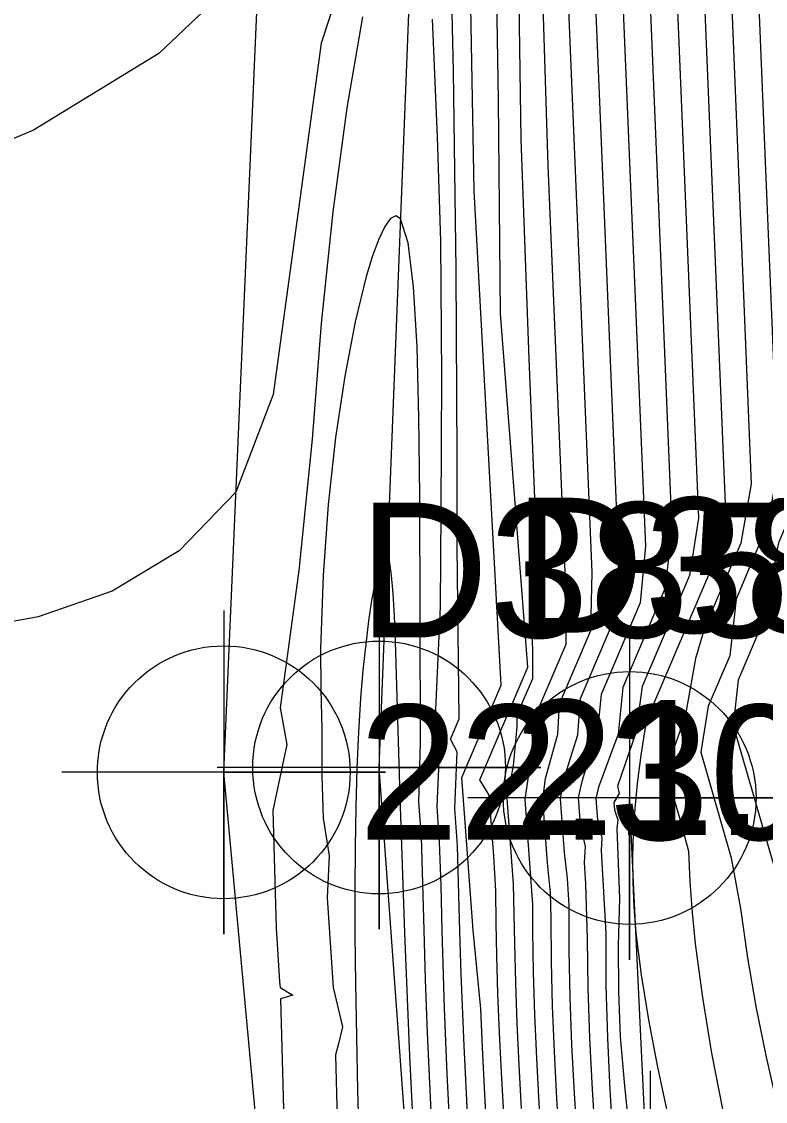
# Model space of a CAD drawing. Extents: x 2356077 to 2359823, y 225951 to 227822.
# Drawn here: x 2356568.93 to 2356582.73, y 227176.48 to 227196.5 of the extents above; entities that cross this region are included whole.
import ezdxf

# ---------------------------------------------------------------- set-up
doc = ezdxf.new("R2010")
doc.units = 0
for name, color, linetype in [('DTM Contours Major', 7, 'Continuous'), ('DTM Contours Minor', 7, 'Continuous'), ('Exist DTM Breakline', 7, 'Continuous'), ('Exist DTM Breakline Cogo Elevation', 7, 'Continuous'), ('Exist DTM Breakline Cogo Number', 7, 'Continuous'), ('Exist DTM Breakline Cogo Point CELL', 7, 'Continuous'), ('Exist DTM Drainline', 7, 'Continuous'), ('Exist DTM Drainline Cogo Elevation', 7, 'Continuous'), ('Exist DTM Drainline Cogo Number', 7, 'Continuous'), ('Exist DTM Drainline Cogo Point CELL', 7, 'Continuous')]:
    doc.layers.add(name, color=color, linetype=linetype)

msp = doc.modelspace()

# ---------------------------------------------------------------- linework, layer by layer
at = {"layer": 'DTM Contours Major'}
for points in [[(2356578.203, 227176.348), (2356578.159, 227177.15), (2356578.124, 227177.923), (2356578.096, 227178.674), (2356578.078, 227179.408), (2356578.07, 227179.948), (2356578.056, 227180.512), (2356577.939, 227182.096), (2356578.055, 227182.703), (2356578.12, 227183.424), (2356578.124, 227183.649), (2356578.411, 227184.321), (2356578.41, 227185.529), (2356578.513, 227186.146), (2356578.344, 227190.248), (2356578.194, 227194.317), (2356578.079, 227202.349)], [(2356580.583, 227196.978), (2356580.991, 227187.051), (2356580.863, 227185.979), (2356580.083, 227184.153), (2356579.993, 227183.286), (2356579.629, 227182.305), (2356579.582, 227182.095), (2356579.612, 227181.691), (2356579.691, 227181.367), (2356579.68, 227181.129), (2356579.765, 227179.591), (2356579.769, 227178.625), (2356579.795, 227177.658), (2356579.842, 227176.685), (2356579.906, 227175.705)], [(2356583.105, 227196.834), (2356583.445, 227188.558), (2356583.28, 227187.556), (2356582.972, 227186.834), (2356582.827, 227186.107), (2356582.567, 227185.103), (2356582.221, 227184.291), (2356582.13, 227183.448), (2356583.222, 227179.681), (2356583.446, 227178.608), (2356583.685, 227177.525), (2356584.113, 227175.742), (2356584.43, 227174.407), (2356584.671, 227173.33), (2356585.046, 227171.486), (2356585.439, 227169.37), (2356585.832, 227167.073), (2356586.338, 227164.364), (2356587.484, 227158.866)], [(2356576.556, 227175.62), (2356576.461, 227177.751), (2356576.424, 227178.737), (2356576.395, 227179.653), (2356576.349, 227181.384), (2356576.302, 227182.028), (2356576.332, 227183.124), (2356576.325, 227185.474), (2356576.319, 227187.714), (2356576.302, 227189.154), (2356576.265, 227190.47), (2356576.201, 227191.58), (2356576.103, 227192.398), (2356575.962, 227192.84), (2356575.874, 227192.898), (2356575.775, 227192.849), (2356575.669, 227192.702), (2356575.557, 227192.466), (2356575.441, 227192.153), (2356575.325, 227191.77), (2356575.118, 227190.929), (2356574.925, 227189.924), (2356574.755, 227188.785), (2356574.617, 227187.543), (2356574.522, 227186.227), (2356574.478, 227184.868), (2356574.479, 227184.123), (2356574.499, 227183.371), (2356574.499, 227182.516), (2356574.523, 227181.73), (2356574.638, 227181.033), (2356574.596, 227180.255), (2356574.712, 227178.591), (2356574.882, 227177.861), (2356574.814, 227177.573), (2356574.751, 227177.341), (2356575.125, 227163.102)]]:
    msp.add_lwpolyline(points, dxfattribs=at)
at = {"layer": 'DTM Contours Minor'}
for points in [[(2356573.337, 227197.672), (2356571.477, 227195.905), (2356569.154, 227194.485), (2356566.522, 227193.377), (2356563.736, 227192.545), (2356560.95, 227191.952), (2356558.319, 227191.563), (2356556.988, 227191.429), (2356555.757, 227191.38), (2356554.633, 227191.448), (2356553.62, 227191.668), (2356552.726, 227192.072), (2356551.955, 227192.696), (2356551.295, 227194.728), (2356550.372, 227205.324)], [(2356582.377, 227202.383), (2356582.716, 227194.055), (2356582.956, 227188.226), (2356582.773, 227187.186), (2356582.442, 227186.41), (2356582.184, 227185.789), (2356582.065, 227184.742), (2356581.665, 227183.807), (2356581.527, 227182.951), (2356582.093, 227180.997), (2356582.265, 227180.054), (2356582.393, 227179.143), (2356582.549, 227178.237), (2356582.733, 227177.328), (2356582.886, 227176.644), (2356583.052, 227175.952)], [(2356581.977, 227199.785), (2356582.465, 227187.927), (2356582.271, 227186.827), (2356581.598, 227185.251), (2356581.429, 227184.693), (2356581.236, 227183.617), (2356580.88, 227182.607), (2356581.144, 227181.694), (2356581.297, 227181.117), (2356581.325, 227180.551), (2356581.368, 227179.98), (2356581.426, 227179.402), (2356581.557, 227178.406), (2356581.728, 227177.374), (2356581.936, 227176.302), (2356582.178, 227175.187), (2356582.451, 227174.024), (2356582.753, 227172.811), (2356583.273, 227170.812), (2356584.392, 227166.64), (2356584.934, 227164.581), (2356585.427, 227162.617), (2356585.845, 227160.804)], [(2356578.339, 227160.689), (2356578.099, 227163.587), (2356577.866, 227166.518), (2356577.65, 227169.396), (2356577.456, 227172.136), (2356577.294, 227174.652), (2356577.208, 227176.125), (2356577.139, 227177.51), (2356577.085, 227178.844), (2356577.061, 227179.631), (2356577.019, 227181.219), (2356576.968, 227181.908), (2356577.012, 227182.96), (2356576.885, 227183.197), (2356577.046, 227183.574), (2356577.012, 227186.768), (2356577.011, 227188.405), (2356576.989, 227191.895), (2356576.94, 227195.579), (2356576.862, 227199.111)], [(2356579.094, 227161.009), (2356578.877, 227163.371), (2356578.667, 227165.762), (2356578.467, 227168.132), (2356578.283, 227170.43), (2356578.118, 227172.606), (2356577.978, 227174.608), (2356577.874, 227176.249), (2356577.832, 227177.016), (2356577.796, 227177.756), (2356577.767, 227178.476), (2356577.745, 227179.182), (2356577.732, 227179.783), (2356577.724, 227180.385), (2356577.69, 227181.024), (2356577.606, 227182.156), (2356577.428, 227182.442), (2356578.318, 227184.527), (2356577.813, 227191.088), (2356577.774, 227195.042), (2356577.711, 227199.219)], [(2356575.252, 227198.434), (2356574.49, 227196.097), (2356573.599, 227189.587), (2356572.907, 227187.776), (2356571.852, 227186.687), (2356570.614, 227185.939), (2356569.24, 227185.465), (2356567.775, 227185.197)], [(2356582.716, 227134.133), (2356580.294, 227147.421), (2356580.19, 227147.659), (2356580.079, 227147.944), (2356580.019, 227148.828), (2356579.791, 227149.823), (2356579.694, 227150.578), (2356579.267, 227154.941), (2356578.989, 227157.899), (2356578.625, 227161.976), (2356578.401, 227164.589), (2356578.186, 227167.206), (2356577.985, 227169.762), (2356577.805, 227172.193), (2356577.651, 227174.432), (2356577.555, 227176.002), (2356577.478, 227177.474), (2356577.448, 227178.192), (2356577.305, 227179.655), (2356577.096, 227182.483), (2356577.828, 227184.197), (2356577.324, 227193.358), (2356577.238, 227198.135)], [(2356579.975, 227160.085), (2356579.769, 227162.046), (2356579.57, 227164.002), (2356579.383, 227165.928), (2356579.207, 227167.817), (2356579.044, 227169.652), (2356578.895, 227171.416), (2356578.763, 227173.089), (2356578.648, 227174.655), (2356578.586, 227175.569), (2356578.532, 227176.441), (2356578.487, 227177.278), (2356578.452, 227178.085), (2356578.427, 227178.869), (2356578.414, 227179.637), (2356578.412, 227180.127), (2356578.269, 227182.077), (2356578.336, 227182.545), (2356578.497, 227183.331), (2356578.514, 227183.746), (2356579.031, 227184.957), (2356579.016, 227186.147), (2356578.699, 227193.831), (2356578.578, 227197.59)], [(2356578.915, 227175.626), (2356578.859, 227176.531), (2356578.813, 227177.402), (2356578.779, 227178.244), (2356578.758, 227179.064), (2356578.752, 227179.869), (2356578.743, 227180.346), (2356578.685, 227180.899), (2356578.598, 227182.076), (2356578.651, 227182.464), (2356578.874, 227183.288), (2356578.908, 227183.85), (2356579.487, 227185.206), (2356579.513, 227186.285), (2356579.065, 227197.174)], [(2356580.774, 227160.203), (2356580.513, 227162.503), (2356580.265, 227164.767), (2356580.034, 227166.947), (2356579.75, 227169.77), (2356579.625, 227171.092), (2356579.51, 227172.354), (2356579.407, 227173.558), (2356579.316, 227174.705), (2356579.245, 227175.684), (2356579.185, 227176.623), (2356579.138, 227177.53), (2356579.105, 227178.41), (2356579.089, 227179.269), (2356579.09, 227180.114), (2356579.058, 227180.611), (2356578.999, 227181.096), (2356578.926, 227182.085), (2356578.977, 227182.412), (2356579.247, 227183.274), (2356579.299, 227183.95), (2356579.942, 227185.457), (2356580.009, 227186.476), (2356579.577, 227196.955)], [(2356580.078, 227197.009), (2356580.5, 227186.773), (2356580.404, 227185.72), (2356579.68, 227184.025), (2356579.615, 227183.346), (2356579.324, 227182.407), (2356579.252, 227182.115), (2356579.29, 227181.604), (2356579.386, 227181.205), (2356579.368, 227180.909), (2356579.392, 227180.513), (2356579.42, 227179.493), (2356579.432, 227178.582), (2356579.464, 227177.653), (2356579.513, 227176.7), (2356579.578, 227175.714), (2356579.656, 227174.69), (2356579.735, 227173.753), (2356579.918, 227171.757), (2356580.136, 227169.575), (2356580.502, 227166.119), (2356580.77, 227163.704), (2356581.055, 227161.225)], [(2356581.091, 227196.85), (2356581.485, 227187.293), (2356581.318, 227186.229), (2356580.439, 227184.17), (2356580.323, 227183.313), (2356579.986, 227182.324), (2356580.016, 227182.188), (2356579.916, 227182.023), (2356579.926, 227181.887), (2356579.987, 227181.696), (2356579.973, 227181.537), (2356580.023, 227180.243), (2356579.997, 227179.368), (2356580.002, 227178.516), (2356580.035, 227177.678), (2356580.111, 227176.769), (2356580.24, 227175.498)], [(2356581.595, 227196.839), (2356581.977, 227187.557), (2356581.776, 227186.484), (2356580.515, 227183.529), (2356580.413, 227182.898), (2356580.348, 227182.372), (2356580.303, 227181.91), (2356580.274, 227181.457), (2356580.261, 227181.006), (2356580.265, 227180.552), (2356580.287, 227180.087), (2356580.326, 227179.606), (2356580.421, 227178.825), (2356580.556, 227177.994), (2356580.725, 227177.115), (2356580.923, 227176.192)], [(2356575.252, 227196.584), (2356574.964, 227194.897), (2356574.705, 227192.973), (2356574.487, 227190.898), (2356574.318, 227188.758), (2356574.076, 227186.322), (2356573.727, 227183.773), (2356573.85, 227183.093), (2356573.59, 227181.875), (2356573.655, 227179.696), (2356573.718, 227178.698), (2356573.725, 227178.59), (2356573.962, 227178.45), (2356573.735, 227178.378), (2356573.789, 227176.333), (2356573.713, 227175.863), (2356573.336, 227175.494), (2356572.85, 227175.156), (2356572.255, 227174.843), (2356571.558, 227174.552), (2356570.765, 227174.277), (2356569.882, 227174.016), (2356568.916, 227173.762)], [(2356578.045, 227159.466), (2356577.779, 227162.682), (2356577.297, 227169.186), (2356577.09, 227172.235), (2356576.924, 227175.032), (2356576.826, 227176.987), (2356576.775, 227178.202), (2356576.73, 227179.641), (2356576.712, 227180.484), (2356576.685, 227181.283), (2356576.636, 227181.946), (2356576.689, 227183.079), (2356576.554, 227183.24), (2356576.598, 227183.341), (2356576.702, 227185.646), (2356576.716, 227187.432), (2356576.723, 227189.904), (2356576.709, 227192.428), (2356576.645, 227194.362), (2356576.555, 227196.544)], [(2356576.33, 227173.319), (2356576.135, 227177.322), (2356576.04, 227179.602), (2356575.951, 227182.127), (2356575.864, 227185.003), (2356575.845, 227185.484), (2356575.822, 227185.896), (2356575.794, 227186.227), (2356575.759, 227186.464), (2356575.716, 227186.595), (2356575.691, 227186.617), (2356575.664, 227186.611), (2356575.635, 227186.578), (2356575.604, 227186.518), (2356575.573, 227186.434), (2356575.541, 227186.327), (2356575.482, 227186.078), (2356575.423, 227185.764), (2356575.366, 227185.388), (2356575.313, 227184.957), (2356575.263, 227184.474), (2356575.22, 227183.946), (2356575.18, 227183.326), (2356575.15, 227182.657), (2356575.128, 227181.935), (2356575.116, 227181.198), (2356575.112, 227180.409), (2356575.115, 227179.566), (2356575.125, 227178.667), (2356575.163, 227176.689), (2356575.247, 227173.727)]]:
    msp.add_lwpolyline(points, dxfattribs=at)
at = {"layer": 'Exist DTM Breakline'}
for points in [[(2356575.82, 227148.639), (2356572.681, 227182.58), (2356573.963, 227212.061), (2356577.748, 227240.207), (2356581.287, 227243.662), (2356587.377, 227239.444), (2356592.648, 227232.822), (2356591.439, 227218.21), (2356593.678, 227194.877), (2356594.225, 227153.117)], [(2356584.547, 227174.106), (2356587.176, 227157.639), (2356586.067, 227148.362), (2356583.973, 227148.306), (2356582.166, 227153.121), (2356580.59, 227174.043), (2356580.208, 227182.104)]]:
    msp.add_lwpolyline(points, dxfattribs=at)
at = {"layer": 'Exist DTM Breakline Cogo Point CELL'}
for points in [[(2356572.681, 227185.58), (2356572.681, 227179.58), (2356572.681, 227182.58), (2356575.681, 227182.58), (2356569.681, 227182.58)], [(2356580.208, 227185.104), (2356580.208, 227179.104), (2356580.208, 227182.104), (2356583.208, 227182.104), (2356577.208, 227182.104)], [(2356580.59, 227177.043), (2356580.59, 227171.043), (2356580.59, 227174.043), (2356583.59, 227174.043), (2356577.59, 227174.043)]]:
    msp.add_lwpolyline(points, dxfattribs=at)
for centre in [(2356572.681, 227182.58), (2356580.208, 227182.104)]:
    msp.add_circle(centre, 2.344, dxfattribs=at)
at = {"layer": 'Exist DTM Drainline'}
msp.add_lwpolyline([(2356578.049, 227148.523), (2356575.562, 227182.67), (2356576.732, 227212.358), (2356580.297, 227238.787)], dxfattribs=at)
at = {"layer": 'Exist DTM Drainline Cogo Point CELL'}
msp.add_lwpolyline([(2356575.562, 227185.67), (2356575.562, 227179.67), (2356575.562, 227182.67), (2356578.562, 227182.67), (2356572.562, 227182.67)], dxfattribs=at)
msp.add_circle((2356575.562, 227182.67), 2.344, dxfattribs=at)

# ---------------------------------------------------------------- texts
at = {"layer": 'Exist DTM Breakline Cogo Elevation'}
msp.add_text('22.30', height=2.5, dxfattribs=at).set_placement((2356575.181, 227181.33))
at = {"layer": 'Exist DTM Breakline Cogo Number'}
msp.add_text('D385', height=2.5, dxfattribs=at).set_placement((2356575.181, 227185.08))
at = {"layer": 'Exist DTM Drainline Cogo Elevation'}
msp.add_text('21.67', height=2.5, dxfattribs=at).set_placement((2356578.062, 227181.42))
at = {"layer": 'Exist DTM Drainline Cogo Number'}
msp.add_text('D386', height=2.5, dxfattribs=at).set_placement((2356578.062, 227185.17))

doc.saveas('drawing.dxf')
